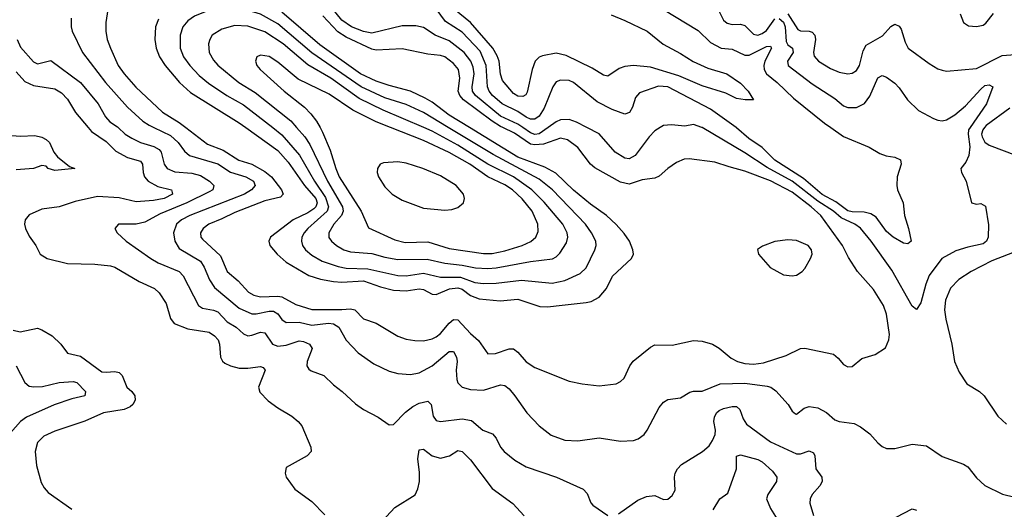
# Model space of a CAD drawing. Header units: inches. Extents: x 1305375 to 1407406, y 744550 to 841633.
# Tile 449 of 509: x 1390446 to 1395040, y 808221 to 810503. Entities that reach past the tile are written whole.
import ezdxf

# ---------------------------------------------------------------- set-up
doc = ezdxf.new("R2010")
doc.units = ezdxf.units.IN
doc.header["$MEASUREMENT"] = 0
doc.layers.add('B3890', color=7, linetype='Continuous')
doc.layers.add('B3891', color=7, linetype='Continuous')

msp = doc.modelspace()

# ---------------------------------------------------------------- linework, layer by layer
at = {"layer": 'B3890', "color": 5}
for points, elevation in [([(1390370, 809966.4), (1390450, 809960.2), (1390517.2, 809962.8), (1390550, 809955.9), (1390570, 809944.7), (1390584.7, 809930), (1390605.5, 809885.5), (1390623.1, 809863.1), (1390679.3, 809819.3), (1390702.8, 809810), (1390610, 809800.5), (1390578.9, 809810), (1390570, 809820.5), (1390550, 809822.7), (1390510.6, 809810), (1390430, 809803.6)], 1080), ([(1390766.1, 810000), (1390781.5, 809981.5), (1390850, 809934.7), (1390894.2, 809890), (1390950, 809859.9), (1391010, 809843), (1391019.5, 809830), (1391021.6, 809790), (1391027.8, 809770), (1391045.9, 809750), (1391090, 809726), (1391154.9, 809710), (1391158, 809698), (1391158.5, 809690), (1391120.9, 809670), (1391070, 809660.4), (1390990, 809654.3), (1390910, 809673.2), (1390810, 809678.5), (1390704.9, 809655.1), (1390630, 809630.5), (1390550, 809620.2), (1390490, 809592.9), (1390471.6, 809570), (1390469.3, 809550), (1390474, 809530), (1390490, 809493.7), (1390522.3, 809450), (1390541.3, 809410), (1390574, 809390), (1390670, 809366.4), (1390796.2, 809363.8), (1390870, 809356.2), (1390890.2, 809350), (1391003.1, 809283.1), (1391074.9, 809250), (1391097.2, 809230), (1391130, 809180.3), (1391149.4, 809110), (1391167.5, 809087.5), (1391230, 809061.5), (1391330, 809046.3), (1391355, 809030), (1391371.6, 809010), (1391378.8, 808990), (1391383, 808930), (1391392, 808912), (1391402.6, 808902.6), (1391429.1, 808889.1), (1391470, 808879.2), (1391510, 808878), (1391570, 808886.7), (1391582.5, 808882.5), (1391592.2, 808870), (1391559.7, 808790), (1391566.9, 808766.9), (1391605.9, 808725.9), (1391650, 808693.8), (1391715.3, 808655.3), (1391745.7, 808630), (1391762.6, 808610), (1391804.9, 808510), (1391806.8, 808490), (1391787.7, 808470), (1391690, 808415.1), (1391684.2, 808390), (1391689, 808370), (1391730, 808314.9), (1391810, 808257), (1391870, 808194.4)], 1120), ([(1390905.7, 810000), (1390937.7, 809970), (1390969.2, 809950), (1391010.3, 809930), (1391071.9, 809911.9), (1391097.2, 809897.2), (1391105.8, 809885.8), (1391119.8, 809830), (1391134.7, 809810), (1391170, 809793.6), (1391250, 809787.3), (1391290, 809776.5), (1391332.2, 809750), (1391352.3, 809730), (1391348, 809710), (1391330, 809699.9), (1391226.4, 809650), (1391101.5, 809598.5), (1391030, 809559.8), (1390990, 809549.8), (1390906.8, 809550), (1390890.7, 809530), (1390900.5, 809510), (1390943.7, 809470), (1391058.3, 809390), (1391093.1, 809370), (1391189.7, 809329.7), (1391209.6, 809309.6), (1391280.2, 809170), (1391298.7, 809158.7), (1391350, 809149.6), (1391370, 809140.7), (1391414.7, 809094.8), (1391455.5, 809070), (1391490, 809038.5), (1391510, 809030.1), (1391530, 809032.5), (1391570, 809046.9), (1391590, 809042.9), (1391626.4, 808990), (1391650, 808981.1), (1391690, 808985.6), (1391750, 809005.4), (1391770, 809003.3), (1391799.1, 808990), (1391811.1, 808970), (1391787.6, 808910), (1391786.5, 808890), (1391794.7, 808874.7), (1391806.2, 808866.2), (1391864.9, 808844.9), (1391910, 808800.3), (1391950.3, 808770), (1392012.9, 808712.9), (1392050, 808686.7), (1392118.8, 808650), (1392170, 808614), (1392190, 808615.5), (1392246.1, 808673.9), (1392280.1, 808699.9), (1392310, 808715.3), (1392350, 808724.7), (1392366.5, 808710), (1392375.3, 808655.3), (1392390, 808635.3), (1392410.2, 808630.2), (1392510, 808642.8), (1392554.4, 808634.4), (1392607, 808590), (1392652.9, 808572.9), (1392670, 808552.2), (1392690.2, 808510), (1392706, 808490), (1392756.1, 808450), (1392810, 808418.7), (1392950.8, 808370.8), (1393074.8, 808314.8), (1393094.6, 808294.6), (1393110.4, 808250.4), (1393119.9, 808239.9), (1393190, 808192.7)], 1140), ([(1391072.8, 810000), (1391150, 809962.4), (1391186, 809930), (1391215.1, 809890), (1391238.2, 809870), (1391370, 809831.3), (1391430, 809791.6), (1391500.8, 809770), (1391537.7, 809750), (1391545.2, 809730), (1391527.2, 809710), (1391494.6, 809690), (1391240.6, 809590), (1391200.5, 809570), (1391178.6, 809550), (1391164.4, 809510), (1391170.7, 809470), (1391190, 809437.1), (1391290, 809377.8), (1391307.7, 809350), (1391331.9, 809290), (1391355, 809255), (1391470, 809158.2), (1391530, 809131.5), (1391550, 809131.4), (1391610, 809144.7), (1391630, 809144.2), (1391650, 809131.9), (1391670, 809105.1), (1391690, 809091.3), (1391750, 809093.7), (1391810, 809078.5), (1391887.7, 809087.7), (1391910, 809084.7), (1391935, 809070), (1391969, 809009), (1392024.9, 808950), (1392098.7, 808898.7), (1392170, 808865.4), (1392210, 808853.5), (1392270, 808848.4), (1392310, 808856.3), (1392370, 808889.4), (1392450, 808956.5), (1392470, 808955.6), (1392484.3, 808930), (1392487.4, 808910), (1392482.5, 808870), (1392486.1, 808826.1), (1392490.9, 808810.9), (1392510, 808790.3), (1392550, 808778.5), (1392610, 808775.8), (1392690, 808800.7), (1392710, 808798.3), (1392730, 808782.3), (1392756.9, 808750), (1392811.7, 808670), (1392870.3, 808610), (1392926.3, 808566.3), (1392990, 808543.5), (1393050, 808539.3), (1393150, 808554.4), (1393250, 808538.2), (1393310, 808541.6), (1393331.2, 808548.8), (1393359.2, 808570), (1393374.6, 808590), (1393430, 808695.8), (1393450, 808720.3), (1393470, 808732), (1393530, 808740.3), (1393572.9, 808767.1), (1393590, 808771.4), (1393630, 808771.3), (1393714.1, 808805.9), (1393830, 808809.5), (1393934.3, 808794.3), (1393950.5, 808790), (1393973.6, 808773.6), (1394032.2, 808710), (1394050, 808678.8), (1394066.4, 808666.4), (1394070, 808664.9), (1394107.1, 808692.9), (1394130, 808700.2), (1394170, 808693.7), (1394210, 808672.2), (1394250, 808638.3), (1394270, 808630.3), (1394340.3, 808620.3), (1394370, 808606), (1394412.1, 808572.1), (1394450.4, 808530), (1394470, 808513.7), (1394490, 808504.9), (1394530, 808503.6), (1394610, 808524), (1394676.4, 808516.4), (1394750, 808466.4), (1394850, 808430.6), (1394870, 808418.8), (1394910, 808367.7), (1394950, 808332.4), (1395032.1, 808292.1), (1395090, 808277.7)], 1160), ([(1391220.7, 810000), (1391322.5, 809922.5), (1391395.2, 809895.2), (1391468.8, 809848.8), (1391530, 809828.8), (1391590, 809795.6), (1391621.2, 809770), (1391667, 809710), (1391675.4, 809690), (1391663.7, 809676.3), (1391590, 809658.2), (1391450, 809604.8), (1391390, 809574.2), (1391328.4, 809550), (1391302.5, 809530), (1391290.2, 809510), (1391291, 809490), (1391299.4, 809479.4), (1391382.4, 809402.4), (1391415, 809330), (1391465.2, 809285.2), (1391513.6, 809233.6), (1391539.4, 809219.4), (1391570, 809211.8), (1391650, 809214.9), (1391670, 809210.8), (1391735.4, 809175.4), (1391810, 809152.8), (1391950, 809151.6), (1391990, 809155.2), (1392010, 809150.6), (1392050, 809108.2), (1392110, 809088.6), (1392210, 809027.8), (1392250, 809014), (1392290, 809007), (1392330, 809005.9), (1392370, 809014.7), (1392390, 809024), (1392410, 809039.8), (1392450, 809089), (1392470, 809105), (1392490, 809104.5), (1392550, 809039.5), (1392587.6, 809007.6), (1392630, 808946), (1392666.6, 808946.6), (1392730, 808968.8), (1392750, 808968.6), (1392770, 808953), (1392810, 808907.7), (1392850, 808882.3), (1393010, 808818.5), (1393070, 808804.9), (1393150, 808796.9), (1393230, 808806.3), (1393250, 808816.4), (1393267.2, 808832.7), (1393293.5, 808890), (1393309.1, 808910.9), (1393390, 808976.9), (1393410, 808987.1), (1393490, 808985.6), (1393590, 809007.2), (1393630, 809005.2), (1393678, 808990), (1393710, 808971.4), (1393765.5, 808925.5), (1393795.8, 808910), (1393830, 808901.1), (1393870, 808898.1), (1393916.5, 808903.5), (1394021.9, 808938.1), (1394090, 808970.2), (1394110, 808972.1), (1394243.4, 808943.4), (1394265.4, 808925.4), (1394290, 808896.4), (1394310, 808884.9), (1394330, 808886), (1394375.8, 808924.2), (1394437.8, 808942.2), (1394486, 808974), (1394501.7, 809010), (1394504.2, 809035.8), (1394491.2, 809130), (1394477.3, 809170), (1394430, 809244.7), (1394355, 809330), (1394313.8, 809393.8), (1394284.5, 809450), (1394183.5, 809590), (1394139.6, 809630), (1394050, 809699.4), (1393950, 809752), (1393830, 809797.2), (1393756.3, 809816.3), (1393690, 809839.5), (1393570, 809855), (1393546.7, 809853.3), (1393510, 809837.8), (1393470, 809809.8), (1393430, 809774), (1393410, 809763.5), (1393350, 809756.3), (1393290, 809736.7), (1393250, 809745.1), (1393130, 809812.6), (1393109.2, 809830), (1393050, 809906.5), (1393002.3, 809942.3), (1392970, 809950.3), (1392890, 809923), (1392850, 809919.3), (1392830, 809923), (1392754.7, 809974.7), (1392700.8, 810000)], 1180), ([(1391501.2, 810000), (1391650, 809892.7), (1391698.5, 809838.5), (1391774.6, 809730), (1391828.7, 809670), (1391834.6, 809650), (1391827.7, 809630), (1391818.7, 809621.3), (1391790, 809602.1), (1391722.1, 809570), (1391616.2, 809490), (1391609.3, 809470), (1391613.7, 809450), (1391647.1, 809410), (1391690, 809373), (1391795.2, 809310), (1391850, 809293.5), (1391910, 809282.9), (1391950, 809279.9), (1392050, 809285.6), (1392130, 809257.2), (1392190, 809242.2), (1392250, 809239.7), (1392310, 809248.7), (1392330, 809245), (1392370, 809224.2), (1392390, 809222.1), (1392452, 809248), (1392490, 809253.8), (1392510, 809247), (1392550, 809217.1), (1392590, 809201.8), (1392687.7, 809192.3), (1392770, 809200.1), (1392873.6, 809166.4), (1392910, 809163.9), (1392950, 809169.4), (1393090, 809184.8), (1393113, 809190), (1393150, 809209.4), (1393184.7, 809250), (1393212, 809308), (1393300.4, 809390), (1393309.7, 809410), (1393307.6, 809430), (1393291.7, 809470), (1393266.7, 809506.7), (1393228.7, 809548.7), (1393184.8, 809590), (1393110, 809642.3), (1393030, 809708.6), (1392947.9, 809787.9), (1392895.9, 809815.9), (1392770, 809862.1), (1392544.2, 810000)], 1220), ([(1391626.9, 810000), (1391670, 809966.7), (1391751.7, 809871.7), (1391821.8, 809750), (1391873.6, 809673.6), (1391887.7, 809630), (1391880.4, 809610), (1391791.2, 809530), (1391773.4, 809510), (1391763.4, 809490), (1391761, 809470), (1391766.4, 809450), (1391780.5, 809430), (1391810, 809404.7), (1391857.4, 809377.4), (1391932, 809352), (1391970, 809345.4), (1392070, 809341.3), (1392210, 809310.4), (1392250, 809309.7), (1392330, 809320.7), (1392410, 809303.1), (1392502.8, 809302.8), (1392570, 809277.5), (1392610, 809272.6), (1392670, 809274.3), (1392788.3, 809288.3), (1392930, 809274.1), (1392990, 809286.7), (1393060.7, 809319.3), (1393090, 809346.3), (1393129.9, 809430), (1393135.7, 809450), (1393133.7, 809470), (1393114.2, 809510), (1393086.8, 809550), (1392932.3, 809710), (1392870, 809759.9), (1392654.6, 809874.6), (1392445.8, 810000)], 1240), ([(1391738.3, 810000), (1391776.3, 809956.3), (1391800.4, 809920.5), (1391882.7, 809750), (1391952.8, 809630), (1391955.7, 809610), (1391948.3, 809590), (1391911.7, 809550), (1391888.1, 809510), (1391888, 809488), (1391900.7, 809470), (1391924.7, 809450), (1391959, 809430), (1391990, 809421), (1392090, 809413.1), (1392150, 809396.1), (1392210, 809385.5), (1392347.4, 809387.4), (1392430, 809367.4), (1392510, 809359.4), (1392573, 809347), (1392630, 809343.2), (1392670, 809346.9), (1392830, 809376), (1392932.2, 809387.8), (1392950, 809397.6), (1392965.7, 809414.3), (1392997, 809463), (1393003.2, 809490), (1393001, 809510), (1392981, 809550), (1392893.1, 809653.1), (1392835.6, 809710), (1392750, 809770.8), (1392630, 809829.9), (1392490, 809918.8), (1392370, 809983.3), (1392331.2, 810000)], 1260), ([(1391847.7, 810000), (1391859.4, 809979.4), (1391895.5, 809895.5), (1391920.6, 809810), (1391937.2, 809770), (1392039.4, 809610), (1392073.2, 809533.2), (1392196.7, 809476.8), (1392244.1, 809464.1), (1392350, 809467.5), (1392450, 809435.7), (1392610, 809412.9), (1392650, 809413.2), (1392710, 809426), (1392790.3, 809449.7), (1392831, 809469), (1392854.3, 809490), (1392864.7, 809515.3), (1392863.6, 809550), (1392836.6, 809610), (1392790, 809667.5), (1392745.4, 809710), (1392710, 809732.9), (1392630, 809770.2), (1392545.8, 809830), (1392450, 809884.5), (1392330, 809939.1), (1392176.6, 810000)], 1280), ([(1392911.8, 810000), (1392870, 809970.9), (1392850, 809967.8), (1392830, 809974.8), (1392793.8, 810000)], 1160), ([(1393434, 810000), (1393410, 809985.4), (1393382.9, 809957.1), (1393317.6, 809870), (1393290, 809853.8), (1393270, 809857.7), (1393224.7, 809884.7), (1393150, 809970.6), (1393093.1, 810000)], 1160), ([(1394880.7, 810000), (1394873.7, 809990), (1394871, 809970), (1394878.7, 809910), (1394875, 809870), (1394860.6, 809839.4), (1394836.9, 809810), (1394840.3, 809790), (1394862.3, 809750), (1394887, 809650), (1394910, 809642.3), (1394930, 809645.8), (1394953, 809633), (1394966.3, 809546.3), (1394965.4, 809490), (1394956.8, 809470), (1394942.2, 809457.8), (1394870, 809442.8), (1394814.2, 809425.7), (1394748.4, 809390), (1394689.5, 809310), (1394673.3, 809270), (1394650, 809182.9), (1394630, 809151.8), (1394610, 809167.8), (1394515.1, 809335.1), (1394419.1, 809470), (1394370, 809530.6), (1394343.5, 809550), (1394279.2, 809579.2), (1394243.5, 809610), (1394170, 809657.2), (1394050, 809749.5), (1393934.2, 809814.2), (1393830, 809882.5), (1393630, 809999.9), (1393629.6, 810000)], 1160), ([(1394230.1, 810000), (1394290, 809958.3), (1394410, 809908.2), (1394458.7, 809878.7), (1394488.5, 809868.5), (1394530, 809862), (1394556.3, 809850), (1394558.7, 809830), (1394539.6, 809770), (1394538, 809730), (1394542, 809710), (1394567.6, 809650), (1394574.6, 809590), (1394593.1, 809530), (1394604.9, 809470), (1394590, 809458.4), (1394570, 809461.5), (1394520.9, 809490), (1394490, 809515.4), (1394442.5, 809582.4), (1394417.5, 809597.5), (1394386.3, 809606.3), (1394330, 809607.6), (1394310, 809612.6), (1394253.4, 809653.4), (1394190, 809687.5), (1394102.7, 809762.7), (1393968.8, 809848.8), (1393910, 809907.3), (1393848.9, 809948.9), (1393790, 809999.5), (1393789.3, 810000)], 1140), ([(1394948.1, 810000), (1394940.4, 809990), (1394933.1, 809970), (1394936.4, 809956.4), (1394950, 809932.6), (1394970, 809918.6), (1395097.1, 809870)], 1180), ([(1395154, 809446), (1394981.3, 809378.7), (1394886, 809330), (1394828.2, 809291.8), (1394789.2, 809250.8), (1394765.1, 809194.9), (1394761.6, 809150), (1394767, 809107), (1394796.1, 808990), (1394808.2, 808910), (1394830, 808859.5), (1394865.1, 808805.1), (1394924.2, 808770), (1394946.7, 808750), (1395010, 808654.4), (1395050, 808617.6)], 1180), ([(1390415.6, 809055.6), (1390448.8, 809048.8), (1390530, 809064.5), (1390550, 809058), (1390597.3, 809030), (1390638.9, 808990), (1390668.9, 808948.9), (1390730, 808934.4), (1390830, 808862), (1390850, 808859.3), (1390890, 808863.6), (1390910, 808858.9), (1390924.5, 808844.5), (1390945.5, 808790), (1390969.4, 808769.4), (1390983.6, 808750), (1390984.9, 808730), (1390974.9, 808710), (1390962, 808698), (1390934.3, 808685.7), (1390838, 808670), (1390750, 808632), (1390610, 808585), (1390558.4, 808561.6), (1390530, 808532.4), (1390517.7, 808490), (1390524.5, 808424.5), (1390546.3, 808346.3), (1390560.2, 808320.2), (1390579.4, 808299.4), (1390690, 808220.9)], 1080), ([(1390430.1, 808890.1), (1390470, 808811.8), (1390490, 808795.5), (1390511.6, 808791.6), (1390553.3, 808793.2), (1390630, 808811.2), (1390696.1, 808816.1), (1390712.6, 808812.6), (1390754, 808770), (1390750, 808749.2), (1390690, 808735), (1390607.2, 808707.2), (1390477.9, 808650), (1390449.3, 808630), (1390402.8, 808577.2)], 1060), ([(1393240.8, 808199.2), (1393330, 808263.1), (1393370, 808281.1), (1393410, 808284.9), (1393450, 808267), (1393470, 808268.8), (1393490, 808284.9), (1393504.7, 808310), (1393501, 808370), (1393504.2, 808390), (1393514.7, 808410), (1393534.7, 808430), (1393631.3, 808490), (1393662.6, 808517.4), (1393678.8, 808541.2), (1393691.7, 808570), (1393692.7, 808590), (1393685.6, 808630), (1393687.7, 808650), (1393697.8, 808670), (1393710, 808681.6), (1393730, 808690.9), (1393770, 808700.3), (1393790, 808700.4), (1393806.8, 808686.8), (1393822.5, 808642.5), (1393837.5, 808617.5), (1393950, 808534.7), (1394070, 808479.8), (1394090, 808479.8), (1394130, 808494), (1394150, 808483.7), (1394155.5, 808470), (1394161.2, 808410), (1394189, 808370), (1394190.3, 808350), (1394179.6, 808330), (1394144.4, 808290), (1394134.9, 808270), (1394133.4, 808250), (1394150, 808192.7)], 1140), ([(1392097.2, 808122.7), (1392196.3, 808230), (1392291.6, 808288.4), (1392303.7, 808316.3), (1392311, 808350), (1392312.1, 808392.1), (1392304.6, 808455.4), (1392310, 808498), (1392330, 808500.7), (1392370, 808470.8), (1392410, 808459.3), (1392450.9, 808470), (1392490, 808495.3), (1392510, 808490.2), (1392550, 808451.3), (1392650, 808318), (1392747.6, 808247.6), (1392800.3, 808190)], 1120), ([(1393682.1, 808217.9), (1393712.4, 808270), (1393750, 808295.8), (1393791.2, 808410), (1393791.1, 808468.9), (1393810, 808475.3), (1393890, 808453.2), (1393910, 808442.6), (1393958.8, 808398.8), (1393978.9, 808370), (1393977.7, 808350), (1393937, 808290), (1393930.8, 808270), (1393950, 808224.2), (1393996, 808150)], 1120), ([(1394536.2, 808183.8), (1394610, 808223), (1394630, 808216.3)], 1140)]:
    msp.add_lwpolyline(points, dxfattribs=dict(at, elevation=elevation))
for points, elevation in [([(1392210, 809841), (1392143.6, 809836.4), (1392127.9, 809830), (1392115, 809810), (1392114.3, 809790), (1392120.9, 809770), (1392150, 809723.2), (1392184.3, 809690), (1392230, 809661.6), (1392330, 809625.1), (1392430, 809614.9), (1392462, 809618), (1392490, 809627.3), (1392516.8, 809650), (1392521.5, 809670), (1392516.4, 809690), (1392482.3, 809730), (1392410, 809775.1), (1392327.4, 809810), (1392250, 809833.7)], 1320), ([(1394030, 809476.8), (1393970.3, 809469.7), (1393912.4, 809447.6), (1393888, 809432), (1393893.4, 809410), (1393948.4, 809348.4), (1394010, 809313.8), (1394050, 809308.4), (1394070, 809312.7), (1394097.4, 809330), (1394110, 809342.6), (1394136.4, 809390), (1394143.2, 809410), (1394140.2, 809430), (1394125.6, 809450), (1394070, 809474.2)], 1220)]:
    msp.add_lwpolyline(points, close=True, dxfattribs=dict(at, elevation=elevation))
at = {"layer": 'B3891', "color": 5}
for points, elevation in [([(1392445.8, 810000), (1392330, 810069.6), (1392250, 810107.2), (1392150, 810138.4), (1392039.2, 810190), (1391810, 810348.3), (1391650, 810482.8), (1391570, 810527.9), (1391470, 810557.9), (1391430, 810564.5), (1391390, 810564.8), (1391350, 810554.5), (1391261.3, 810518.7), (1391230, 810497.3), (1391208.1, 810470), (1391195.1, 810430), (1391195.6, 810370), (1391210.1, 810330), (1391240.7, 810290), (1391283.5, 810243.5), (1391326.7, 810206.7), (1391412.4, 810150), (1391490, 810105.8), (1391626.9, 810000)], 1240), ([(1392793.8, 810000), (1392770, 810016.6), (1392690, 810052.7), (1392572.2, 810150), (1392558.7, 810170), (1392556.7, 810190), (1392566.5, 810250), (1392561.8, 810281.8), (1392551.4, 810310), (1392520.4, 810350), (1392450, 810404.4), (1392384.5, 810430), (1392330, 810466.5), (1392294.9, 810474.9), (1392230, 810474.6), (1392090, 810440.1), (1392050, 810448.1), (1391994.7, 810470), (1391950, 810500.6), (1391883, 810583)], 1160), ([(1390857.2, 810550), (1390847.5, 810490), (1390847.5, 810450), (1390854.6, 810410), (1390869.5, 810370), (1390906.3, 810290), (1390933.6, 810250), (1390988.3, 810188.3), (1391112.6, 810072.6), (1391190, 810023.4), (1391220.7, 810000)], 1180), ([(1392544.2, 810000), (1392450, 810057.5), (1392370, 810118.5), (1392337.4, 810137.4), (1392270, 810170.3), (1392170, 810195.5), (1392110, 810215.8), (1392036.1, 810250), (1391846.4, 810386.4), (1391670, 810538.2)], 1220), ([(1392700.8, 810000), (1392690, 810005.1), (1392650.3, 810030), (1392516.4, 810130), (1392499.1, 810150), (1392492.5, 810170), (1392500.5, 810230), (1392493, 810270), (1392470, 810299.3), (1392430, 810329.4), (1392410, 810336.6), (1392350, 810342.5), (1392230, 810367.1), (1392110, 810360.7), (1392090, 810365.9), (1391970, 810422.1), (1391930, 810446.1), (1391861, 810521)], 1180), ([(1393789.3, 810000), (1393670, 810085.7), (1393470, 810190.7), (1393427.2, 810192.8), (1393337.6, 810162.4), (1393319.6, 810140.4), (1393304.7, 810095.3), (1393291.1, 810070), (1393270, 810061.8), (1393210, 810085), (1393140.3, 810120.3), (1393030, 810210.6), (1393010, 810218.7), (1392970, 810221.5), (1392950, 810212.8), (1392934.2, 810190), (1392893.9, 810090), (1392870, 810053.7), (1392850, 810039.4), (1392830, 810039.1), (1392810, 810047.9), (1392770, 810074.2), (1392697.9, 810110), (1392652.2, 810150), (1392637.3, 810170), (1392629.6, 810190), (1392622.9, 810290), (1392595.4, 810355.4), (1392510, 810444), (1392433.7, 810493.7), (1392390, 810552.9)], 1140), ([(1393205.4, 810525.4), (1393270, 810499.8), (1393373.6, 810450), (1393448.4, 810388.4), (1393530, 810345.5), (1393588.6, 810308.6), (1393656.5, 810276.5), (1393745.7, 810250), (1393810, 810206.3), (1393845.3, 810170), (1393870.6, 810130), (1393830.4, 810129.6), (1393790, 810135.6), (1393740.8, 810160.8), (1393630, 810194), (1393521.1, 810241.1), (1393390, 810281.8), (1393310, 810288.7), (1393270, 810285.2), (1393243.9, 810276.1), (1393190, 810239.8), (1393170, 810244.8), (1393117.2, 810277.2), (1392995.3, 810335.3), (1392950, 810346.1), (1392885.3, 810334.7), (1392870, 810327.7), (1392850.9, 810310), (1392837.4, 810270), (1392814.7, 810165.3), (1392807.1, 810153), (1392794.4, 810145.6), (1392770, 810147), (1392750, 810159.3), (1392699.1, 810219.1), (1392689.1, 810249.1), (1392682.9, 810310), (1392674.3, 810334.3), (1392653.1, 810370), (1392550, 810489.9), (1392474.9, 810550)], 1120), ([(1393450.1, 810550.1), (1393612.2, 810452.2), (1393670, 810397), (1393718.7, 810370), (1393770, 810365.8), (1393830, 810337.3), (1393850, 810337.5), (1393930, 810378.4), (1393950, 810380.2), (1393954.6, 810370), (1393922.9, 810310), (1393917.8, 810290), (1393919.2, 810270), (1393930.4, 810250.4), (1393980.6, 810210), (1394056.7, 810136.7), (1394200.6, 810020.6), (1394230.1, 810000)], 1140), ([(1393706.6, 810546.6), (1393730, 810501.3), (1393747.2, 810487.2), (1393770, 810480.8), (1393810, 810482), (1393830, 810476.3), (1393870, 810435.7), (1393890, 810431.1), (1393910, 810437.8), (1393930, 810452.7), (1393970, 810506.6)], 1160), ([(1394030.4, 810530.4), (1394077.5, 810457.5), (1394090, 810450.9), (1394130, 810450.1), (1394144.3, 810444.3), (1394156.2, 810430), (1394158.5, 810410), (1394150.2, 810350.2), (1394153.1, 810333.1), (1394172.8, 810310), (1394230, 810275.8), (1394270, 810258.2), (1394310, 810250.2), (1394330, 810253.2), (1394350, 810265.8), (1394364.5, 810290), (1394381.7, 810358.3), (1394395.3, 810384.7), (1394471.7, 810428.3), (1394510, 810470.9), (1394530, 810482.2), (1394550, 810472.9), (1394558.5, 810458.5), (1394577.4, 810397.4), (1394591.4, 810370), (1394690, 810298.8), (1394730, 810274.2), (1394750, 810267.1), (1394770, 810263.5), (1394910, 810275.4), (1395030, 810335.3), (1395130, 810344.5)], 1180), ([(1394834.6, 810530), (1394849.4, 810490), (1394873.8, 810473.8), (1394910, 810470.8), (1394942, 810478), (1394953.8, 810486.2), (1394990, 810531.6)], 1220), ([(1390686.8, 810510), (1390685.9, 810470), (1390691, 810450), (1390739.4, 810350), (1390846.7, 810210), (1390950, 810094.4), (1391020.6, 810030), (1391050.7, 810010.7), (1391072.8, 810000)], 1160), ([(1391094.6, 810505.4), (1391079.8, 810470), (1391076.6, 810410), (1391083.6, 810370), (1391098, 810330), (1391124.4, 810290), (1391192.4, 810210), (1391243.7, 810163.7), (1391470, 810022.5), (1391501.2, 810000)], 1220), ([(1392331.2, 810000), (1392141.7, 810081.7), (1392030, 810135), (1391898.4, 810230), (1391790, 810292.2), (1391675.5, 810390), (1391590, 810445.7), (1391510, 810472.4), (1391450, 810475.5), (1391390, 810459.3), (1391344.5, 810430), (1391332.8, 810410), (1391327.8, 810390), (1391330.9, 810350), (1391350, 810313.6), (1391370, 810290.2), (1391468.7, 810210), (1391544.2, 810164.2), (1391711.2, 810031.1), (1391738.3, 810000)], 1260), ([(1393990, 810508.8), (1394010, 810491.7), (1394018, 810470), (1394021.7, 810401.8), (1394030, 810386), (1394052.3, 810370), (1394054.5, 810350), (1394028.2, 810310), (1394032, 810290), (1394143.2, 810203.2), (1394250, 810136.1), (1394290, 810100.9), (1394310, 810093), (1394350, 810092.9), (1394387.9, 810112), (1394413.2, 810146.8), (1394450, 810231.4), (1394470, 810242.4), (1394490, 810234.4), (1394530, 810206.5), (1394550, 810185.7), (1394588.9, 810128.9), (1394639.4, 810079.4), (1394710, 810042), (1394730, 810033.8), (1394750, 810032.2), (1394770, 810036.3), (1394810, 810059), (1394858.5, 810101.5), (1394930, 810179.8), (1394950, 810195.9), (1394970, 810198.9), (1394987, 810190), (1394957.1, 810110), (1394880.7, 810000)], 1160), ([(1390434.2, 810410), (1390450, 810375), (1390510, 810305.9), (1390530, 810297.7), (1390592, 810312), (1390729.4, 810210), (1390811.9, 810110), (1390846, 810050), (1390867.3, 810027.3), (1390902.8, 810002.8), (1390905.7, 810000)], 1140), ([(1392176.6, 810000), (1392110, 810026.5), (1392001, 810081), (1391890, 810156.4), (1391745.6, 810225.6), (1391650, 810304.5), (1391610, 810331.4), (1391570, 810338), (1391553, 810330), (1391546.3, 810310), (1391553.4, 810290), (1391567.6, 810270), (1391680.2, 810170), (1391774.9, 810094.9), (1391804.8, 810064.8), (1391830.5, 810030.5), (1391847.7, 810000)], 1280), ([(1390430, 810260.1), (1390470, 810215.3), (1390510, 810195.9), (1390610, 810179.9), (1390641.9, 810161.9), (1390670, 810132), (1390707.4, 810070), (1390766.1, 810000)], 1120), ([(1395065.4, 810090), (1394955.8, 810010), (1394948.1, 810000)], 1180), ([(1393093.1, 810000), (1393044.9, 810024.9), (1393010, 810037.9), (1392970, 810035.4), (1392950, 810026.5), (1392911.8, 810000)], 1160), ([(1393629.6, 810000), (1393590, 810014.6), (1393550, 810006.3), (1393486.8, 810013.2), (1393450, 810009.8), (1393434, 810000)], 1160)]:
    msp.add_lwpolyline(points, dxfattribs=dict(at, elevation=elevation))

doc.saveas('drawing.dxf')
